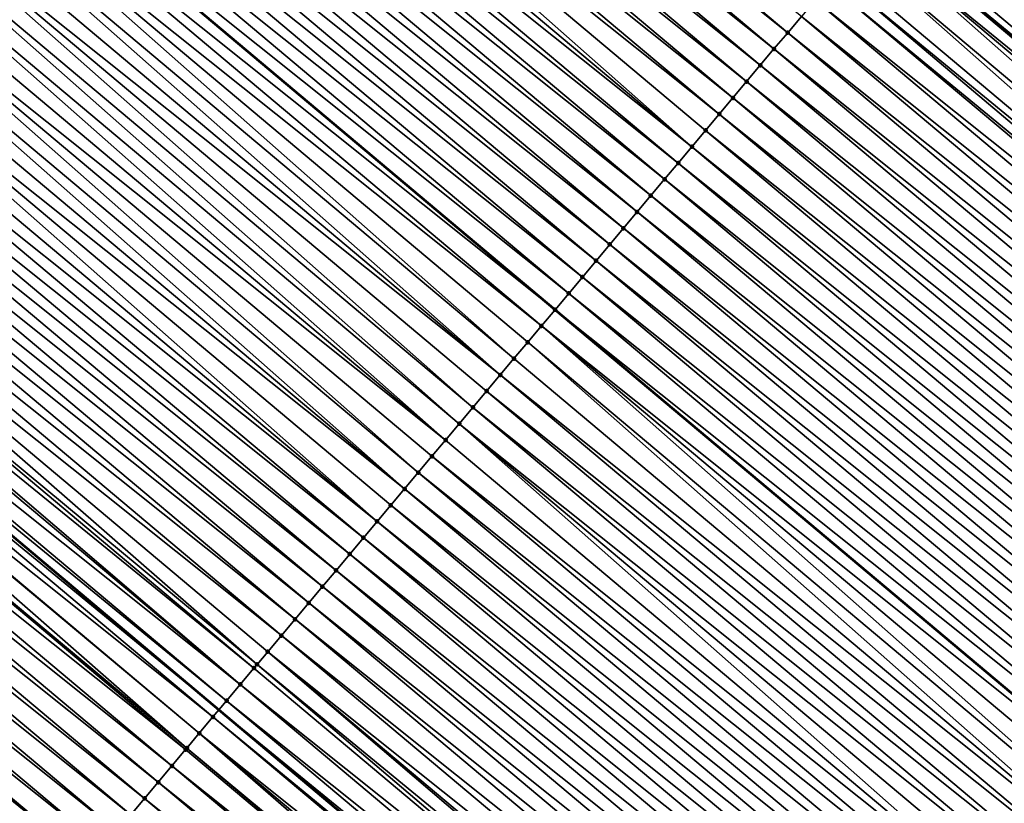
# Model space of a CAD drawing. Header units: feet. Extents: x 2007189 to 2022806, y 818621 to 837694.
# Tile 351 of 680: x 2015688 to 2015711, y 820013 to 820031. Entities that reach past the tile are written whole.
import ezdxf

# ---------------------------------------------------------------- set-up
doc = ezdxf.new("R2010")
doc.units = ezdxf.units.FT
doc.header["$MEASUREMENT"] = 0
for name, color, linetype, lineweight in [('EP_Travel Lane', 172, 'Continuous', 53), ('Road Shots', 141, 'Continuous', 100), ('Road X-Section', 40, 'Continuous', 13), ('STRIPING', 60, 'Continuous', 53)]:
    doc.layers.add(name, color=color, linetype=linetype, lineweight=lineweight)
doc.layers.add('I-77-MM17-21_SB-Surface-TIN', color=7, linetype='Continuous')

msp = doc.modelspace()

# ---------------------------------------------------------------- linework, layer by layer
at = {"layer": 'EP_Travel Lane'}
for points in [[(2015616.741094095, 820110.8309482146, 255.9642285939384), (2015632.038367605, 820097.9493019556, 256.2039738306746), (2015647.323448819, 820085.0801793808, 256.4357405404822), (2015662.625467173, 820072.2042372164, 256.6787347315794), (2015677.927200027, 820059.3285352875, 256.955127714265), (2015693.229016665, 820046.4527628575, 257.2217161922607), (2015708.530959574, 820033.5768841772, 257.4735372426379), (2015723.832899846, 820020.7010077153, 257.7256667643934), (2015739.134900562, 820007.8250803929, 257.9707285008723), (2015754.437269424, 819994.9488432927, 258.1727230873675), (2015769.739426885, 819982.0727840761, 258.3994499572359), (2015785.041418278, 819969.1968645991, 258.6456022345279), (2015800.343797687, 819956.3280257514, 258.8786010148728), (2015815.66086029, 819943.4708387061, 259.1643164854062)], [(2015616.509401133, 820079.5113178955, 256.3905773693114), (2015631.817988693, 820066.6224757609, 256.5883754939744), (2015647.120405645, 820053.7461378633, 256.7812775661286), (2015662.422863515, 820040.8697655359, 256.96939039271), (2015677.725113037, 820027.9935685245, 257.1818765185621), (2015693.027377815, 820015.1173586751, 257.3925764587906), (2015708.329506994, 820002.2412629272, 257.6191372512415), (2015723.631752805, 819989.365069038, 257.8320541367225), (2015738.934143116, 819976.4887535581, 258.0280735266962), (2015754.236621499, 819963.6123639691, 258.2137873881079), (2015769.538906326, 819950.7361372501, 258.4221407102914), (2015784.847501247, 819937.8619634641, 258.6227555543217), (2015800.165099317, 819925.0043269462, 258.8524753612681), (2015815.482357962, 819912.1469753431, 259.1176857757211)]]:
    msp.add_polyline3d(points, dxfattribs=at)
at = {"layer": 'I-77-MM17-21_SB-Surface-TIN', "color": 128, "linetype": 'Continuous', "lineweight": -3}
for points in [[(2015706.393214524, 820031.0318387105, 257.4788542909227), (2015691.079880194, 820043.8940122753, 257.2188123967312), (2015690.758303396, 820043.5111436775, 257.2183230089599)], [(2015706.393214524, 820031.0318387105, 257.4788542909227), (2015706.714774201, 820031.414721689, 257.4813447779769), (2015691.079880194, 820043.8940122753, 257.2188123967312)], [(2015706.071649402, 820030.6489603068, 257.4770003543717), (2015690.758303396, 820043.5111436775, 257.2183230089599), (2015690.436722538, 820043.1282784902, 257.2183082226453)], [(2015706.071649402, 820030.6489603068, 257.4770003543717), (2015706.393214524, 820031.0318387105, 257.4788542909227), (2015690.758303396, 820043.5111436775, 257.2183230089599)], [(2015705.750098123, 820030.2660702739, 257.4735282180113), (2015690.436722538, 820043.1282784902, 257.2183082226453), (2015690.115140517, 820042.7454142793, 257.2184293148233)], [(2015705.750098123, 820030.2660702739, 257.4735282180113), (2015706.071649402, 820030.6489603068, 257.4770003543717), (2015690.436722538, 820043.1282784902, 257.2183082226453)], [(2015705.428536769, 820029.8831887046, 257.4712337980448), (2015690.115140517, 820042.7454142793, 257.2184293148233), (2015689.793565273, 820042.362544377, 257.2177584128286)], [(2015705.428536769, 820029.8831887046, 257.4712337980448), (2015705.750098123, 820030.2660702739, 257.4735282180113), (2015690.115140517, 820042.7454142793, 257.2184293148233)], [(2015705.106976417, 820029.5003062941, 257.4688223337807), (2015689.793565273, 820042.362544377, 257.2177584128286), (2015689.472027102, 820041.979643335, 257.2127542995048)], [(2015705.106976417, 820029.5003062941, 257.4688223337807), (2015705.428536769, 820029.8831887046, 257.4712337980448), (2015689.793565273, 820042.362544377, 257.2177584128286)], [(2015704.785435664, 820029.1174074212, 257.4641200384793), (2015689.472027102, 820041.979643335, 257.2127542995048), (2015689.150453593, 820041.5967719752, 257.2118805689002)], [(2015704.785435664, 820029.1174074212, 257.4641200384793), (2015705.106976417, 820029.5003062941, 257.4688223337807), (2015689.472027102, 820041.979643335, 257.2127542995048)], [(2015704.142305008, 820028.3516509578, 257.4604601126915), (2015689.150453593, 820041.5967719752, 257.2118805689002), (2015688.828863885, 820041.2139142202, 257.21290003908)], [(2015704.142305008, 820028.3516509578, 257.4604601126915), (2015704.463882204, 820028.7345192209, 257.4609029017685), (2015689.150453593, 820041.5967719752, 257.2118805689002)], [(2015704.463882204, 820028.7345192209, 257.4609029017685), (2015704.785435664, 820029.1174074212, 257.4641200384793), (2015689.150453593, 820041.5967719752, 257.2118805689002)], [(2015704.142305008, 820028.3516509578, 257.4604601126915), (2015688.828863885, 820041.2139142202, 257.21290003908), (2015688.507292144, 820040.8310413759, 257.2118197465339)], [(2015703.820733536, 820027.9687778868, 257.4593482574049), (2015688.507292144, 820040.8310413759, 257.2118197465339), (2015688.185727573, 820040.4481625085, 257.2099013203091)], [(2015703.820733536, 820027.9687778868, 257.4593482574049), (2015704.142305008, 820028.3516509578, 257.4604601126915), (2015688.507292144, 820040.8310413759, 257.2118197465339)], [(2015703.499179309, 820027.5858903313, 257.4562208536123), (2015688.185727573, 820040.4481625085, 257.2099013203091), (2015687.864172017, 820040.0652760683, 257.2069290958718)], [(2015703.499179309, 820027.5858903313, 257.4562208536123), (2015703.820733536, 820027.9687778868, 257.4593482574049), (2015688.185727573, 820040.4481625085, 257.2099013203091)], [(2015703.177619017, 820027.20300787, 257.4538023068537), (2015687.864172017, 820040.0652760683, 257.2069290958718), (2015687.542610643, 820039.6823945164, 257.2046370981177)], [(2015703.177619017, 820027.20300787, 257.4538023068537), (2015703.499179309, 820027.5858903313, 257.4562208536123), (2015687.864172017, 820040.0652760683, 257.2069290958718)], [(2015702.856042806, 820026.8201387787, 257.4532442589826), (2015687.542610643, 820039.6823945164, 257.2046370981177), (2015687.22104968, 820039.299512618, 257.2022969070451)], [(2015702.856042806, 820026.8201387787, 257.4532442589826), (2015703.177619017, 820027.20300787, 257.4538023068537), (2015687.542610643, 820039.6823945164, 257.2046370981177)], [(2015702.534460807, 820026.4372745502, 257.4533629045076), (2015687.22104968, 820039.299512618, 257.2022969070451), (2015686.899477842, 820038.9166398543, 257.2012278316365)], [(2015702.534460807, 820026.4372745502, 257.4533629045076), (2015702.856042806, 820026.8201387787, 257.4532442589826), (2015687.22104968, 820039.299512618, 257.2022969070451)], [(2015702.212892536, 820026.0543987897, 257.4518768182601), (2015686.899477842, 820038.9166398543, 257.2012278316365), (2015686.577891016, 820038.5337796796, 257.2019105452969)], [(2015702.212892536, 820026.0543987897, 257.4518768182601), (2015702.534460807, 820026.4372745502, 257.4533629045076), (2015686.899477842, 820038.9166398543, 257.2012278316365)], [(2015701.891325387, 820025.6715220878, 257.4502597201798), (2015686.577891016, 820038.5337796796, 257.2019105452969), (2015686.256316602, 820038.1509090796, 257.2011425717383)], [(2015701.891325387, 820025.6715220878, 257.4502597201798), (2015702.212892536, 820026.0543987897, 257.4518768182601), (2015686.577891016, 820038.5337796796, 257.2019105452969)], [(2015701.569768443, 820025.2886368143, 257.4474498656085), (2015686.256316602, 820038.1509090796, 257.2011425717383), (2015685.934753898, 820037.7680286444, 257.1990059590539)], [(2015701.569768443, 820025.2886368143, 257.4474498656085), (2015701.891325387, 820025.6715220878, 257.4502597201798), (2015686.256316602, 820038.1509090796, 257.2011425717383)], [(2015701.248210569, 820024.9057523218, 257.4447486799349), (2015685.934753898, 820037.7680286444, 257.1990059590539), (2015685.613210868, 820037.3851314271, 257.1945549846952)], [(2015701.248210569, 820024.9057523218, 257.4447486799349), (2015701.569768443, 820025.2886368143, 257.4474498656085), (2015685.934753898, 820037.7680286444, 257.1990059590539)], [(2015685.291710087, 820037.0021992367, 257.1851955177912), (2015700.926726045, 820024.5228059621, 257.4334594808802), (2015685.613210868, 820037.3851314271, 257.1945549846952)], [(2015701.248210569, 820024.9057523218, 257.4447486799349), (2015685.613210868, 820037.3851314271, 257.1945549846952), (2015700.926726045, 820024.5228059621, 257.4334594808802)], [(2015700.605205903, 820024.1398900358, 257.4263630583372), (2015685.291710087, 820037.0021992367, 257.1851955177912), (2015684.970130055, 820036.6193333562, 257.1850842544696)], [(2015700.605205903, 820024.1398900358, 257.4263630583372), (2015700.926726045, 820024.5228059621, 257.4334594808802), (2015685.291710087, 820037.0021992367, 257.1851955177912)], [(2015699.962027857, 820023.3741733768, 257.4282420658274), (2015684.970130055, 820036.6193333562, 257.1850842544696), (2015684.64852017, 820036.2364925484, 257.1884619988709)], [(2015699.962027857, 820023.3741733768, 257.4282420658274), (2015700.283628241, 820023.7570221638, 257.425974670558), (2015684.970130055, 820036.6193333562, 257.1850842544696)], [(2015700.283628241, 820023.7570221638, 257.425974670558), (2015700.605205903, 820024.1398900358, 257.4263630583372), (2015684.970130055, 820036.6193333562, 257.1850842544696)], [(2015699.640449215, 820022.9913063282, 257.4279682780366), (2015684.64852017, 820036.2364925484, 257.1884619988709), (2015684.326933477, 820035.8536322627, 257.1891292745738)], [(2015699.640449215, 820022.9913063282, 257.4279682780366), (2015699.962027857, 820023.3741733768, 257.4282420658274), (2015684.64852017, 820036.2364925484, 257.1884619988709)], [(2015725.566631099, 820022.7631134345, 257.6091092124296), (2015710.57488318, 820036.0081475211, 257.3484328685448), (2015710.253151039, 820035.625409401, 257.3661000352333)], [(2015725.566631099, 820022.7631134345, 257.6091092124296), (2015725.888384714, 820023.1458335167, 257.5889319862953), (2015710.57488318, 820036.0081475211, 257.3484328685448)], [(2015699.640449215, 820022.9913063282, 257.4279682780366), (2015684.326933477, 820035.8536322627, 257.1891292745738), (2015684.005349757, 820035.4707694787, 257.1894489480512)], [(2015725.244922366, 820022.3803556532, 257.6240404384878), (2015710.253151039, 820035.625409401, 257.3661000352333), (2015709.9314248, 820035.2426663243, 257.3830774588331)], [(2015725.244922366, 820022.3803556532, 257.6240404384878), (2015725.566631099, 820022.7631134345, 257.6091092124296), (2015710.253151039, 820035.625409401, 257.3661000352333)], [(2015698.997311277, 820022.2255559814, 257.4251594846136), (2015684.005349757, 820035.4707694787, 257.1894489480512), (2015683.683759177, 820035.0879124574, 257.190570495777)], [(2015698.997311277, 820022.2255559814, 257.4251594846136), (2015699.318884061, 820022.60842795, 257.4261179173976), (2015684.005349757, 820035.4707694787, 257.1894489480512)], [(2015699.318884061, 820022.60842795, 257.4261179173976), (2015699.640449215, 820022.9913063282, 257.4279682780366), (2015684.005349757, 820035.4707694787, 257.1894489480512)], [(2015698.675739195, 820021.842683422, 257.4241188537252), (2015683.683759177, 820035.0879124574, 257.190570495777), (2015683.362162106, 820034.7050608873, 257.1924505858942)], [(2015698.675739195, 820021.842683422, 257.4241188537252), (2015698.997311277, 820022.2255559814, 257.4251594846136), (2015683.683759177, 820035.0879124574, 257.190570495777)], [(2015724.923166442, 820021.9976375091, 257.6444873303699), (2015709.9314248, 820035.2426663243, 257.3830774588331), (2015709.609722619, 820034.8599030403, 257.3972429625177)], [(2015724.923166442, 820021.9976375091, 257.6444873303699), (2015725.244922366, 820022.3803556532, 257.6240404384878), (2015709.9314248, 820035.2426663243, 257.3830774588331)], [(2015724.601401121, 820021.614927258, 257.6660325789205), (2015709.609722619, 820034.8599030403, 257.3972429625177), (2015709.28795003, 820034.4771988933, 257.41963763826)], [(2015724.601401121, 820021.614927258, 257.6660325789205), (2015724.923166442, 820021.9976375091, 257.6444873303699), (2015709.609722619, 820034.8599030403, 257.3972429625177)], [(2015698.354151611, 820021.4598238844, 257.4248902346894), (2015683.362162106, 820034.7050608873, 257.1924505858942), (2015683.040569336, 820034.3222057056, 257.1938281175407)], [(2015698.354151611, 820021.4598238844, 257.4248902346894), (2015698.675739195, 820021.842683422, 257.4241188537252), (2015683.362162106, 820034.7050608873, 257.1924505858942)], [(2015724.279530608, 820021.232305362, 257.699872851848), (2015709.28795003, 820034.4771988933, 257.41963763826), (2015708.966097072, 820034.0945622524, 257.45142606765)], [(2015724.279530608, 820021.232305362, 257.699872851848), (2015724.601401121, 820021.614927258, 257.6660325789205), (2015709.28795003, 820034.4771988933, 257.41963763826)], [(2015698.354151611, 820021.4598238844, 257.4248902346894), (2015683.040569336, 820034.3222057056, 257.1938281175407), (2015682.718990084, 820033.9393391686, 257.1936255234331)], [(2015697.71099787, 820020.6940868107, 257.4239284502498), (2015682.718990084, 820033.9393391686, 257.1936255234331), (2015682.397399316, 820033.5564823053, 257.1947690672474)], [(2015697.71099787, 820020.6940868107, 257.4239284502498), (2015698.032574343, 820021.076955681, 257.4244557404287), (2015682.718990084, 820033.9393391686, 257.1936255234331)], [(2015698.032574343, 820021.076955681, 257.4244557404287), (2015698.354151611, 820021.4598238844, 257.4248902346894), (2015682.718990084, 820033.9393391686, 257.1936255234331)], [(2015723.95778847, 820020.8495756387, 257.7187084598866), (2015708.966097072, 820034.0945622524, 257.45142606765), (2015708.644361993, 820033.7118265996, 257.4694365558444)], [(2015723.95778847, 820020.8495756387, 257.7187084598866), (2015724.279530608, 820021.232305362, 257.699872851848), (2015708.966097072, 820034.0945622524, 257.45142606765)], [(2015723.95778847, 820020.8495756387, 257.7187084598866), (2015708.644361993, 820033.7118265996, 257.4694365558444), (2015708.530959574, 820033.5768841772, 257.4735372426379)], [(2015697.38941929, 820020.3112197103, 257.4236474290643), (2015682.397399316, 820033.5564823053, 257.1947690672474), (2015682.075803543, 820033.1736296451, 257.1964974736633)], [(2015697.38941929, 820020.3112197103, 257.4236474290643), (2015697.71099787, 820020.6940868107, 257.4239284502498), (2015682.397399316, 820033.5564823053, 257.1947690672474)], [(2015708.322681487, 820033.3290451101, 257.4810686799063), (2015723.832899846, 820020.7010077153, 257.7256667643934), (2015708.530959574, 820033.5768841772, 257.4735372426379)], [(2015723.95778847, 820020.8495756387, 257.7187084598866), (2015708.530959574, 820033.5768841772, 257.4735372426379), (2015723.832899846, 820020.7010077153, 257.7256667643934)], [(2015723.314450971, 820020.0839929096, 257.7392244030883), (2015708.322681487, 820033.3290451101, 257.4810686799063), (2015708.001073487, 820032.9462027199, 257.4842262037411)], [(2015723.636054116, 820020.4668393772, 257.7366342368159), (2015723.832899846, 820020.7010077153, 257.7256667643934), (2015708.322681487, 820033.3290451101, 257.4810686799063)], [(2015723.314450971, 820020.0839929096, 257.7392244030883), (2015723.636054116, 820020.4668393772, 257.7366342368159), (2015708.322681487, 820033.3290451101, 257.4810686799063)], [(2015697.38941929, 820020.3112197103, 257.4236474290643), (2015682.075803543, 820033.1736296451, 257.1964974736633), (2015681.754216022, 820032.7907700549, 257.1972615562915)], [(2015696.746259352, 820019.5454878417, 257.4234099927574), (2015681.754216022, 820032.7907700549, 257.1972615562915), (2015681.4326297, 820032.4079094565, 257.1978853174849)], [(2015696.746259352, 820019.5454878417, 257.4234099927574), (2015697.067845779, 820019.9283483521, 257.4227739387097), (2015681.754216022, 820032.7907700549, 257.1972615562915)], [(2015697.067845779, 820019.9283483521, 257.4227739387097), (2015697.38941929, 820020.3112197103, 257.4236474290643), (2015681.754216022, 820032.7907700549, 257.1972615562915)], [(2015722.992830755, 820019.70116078, 257.7438097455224), (2015708.001073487, 820032.9462027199, 257.4842262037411), (2015707.679472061, 820032.5633548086, 257.4866154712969)], [(2015722.992830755, 820019.70116078, 257.7438097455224), (2015723.314450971, 820020.0839929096, 257.7392244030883), (2015708.001073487, 820032.9462027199, 257.4842262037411)], [(2015722.992830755, 820019.70116078, 257.7438097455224), (2015707.679472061, 820032.5633548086, 257.4866154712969), (2015707.531610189, 820032.3873166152, 257.4867250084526)], [(2015696.746259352, 820019.5454878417, 257.4234099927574), (2015681.4326297, 820032.4079094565, 257.1978853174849), (2015681.111054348, 820032.0250396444, 257.1972269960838)], [(2015722.806949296, 820019.4798713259, 257.7447117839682), (2015707.531610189, 820032.3873166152, 257.4867250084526), (2015707.357895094, 820032.1804863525, 257.4861457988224)], [(2015722.806949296, 820019.4798713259, 257.7447117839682), (2015722.992830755, 820019.70116078, 257.7438097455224), (2015707.531610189, 820032.3873166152, 257.4867250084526)], [(2015722.671244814, 820019.3182998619, 257.7443890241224), (2015707.357895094, 820032.1804863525, 257.4861457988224), (2015707.036332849, 820031.7976055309, 257.4839554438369)], [(2015722.671244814, 820019.3182998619, 257.7443890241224), (2015722.806949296, 820019.4798713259, 257.7447117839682), (2015707.357895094, 820032.1804863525, 257.4861457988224)], [(2015696.424697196, 820019.1626069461, 257.4212093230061), (2015681.111054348, 820032.0250396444, 257.1972269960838), (2015680.789472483, 820031.6421753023, 257.1973298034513)], [(2015696.424697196, 820019.1626069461, 257.4212093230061), (2015696.746259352, 820019.5454878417, 257.4234099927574), (2015681.111054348, 820032.0250396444, 257.1972269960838)], [(2015696.10312447, 820018.7797349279, 257.4202439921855), (2015680.789472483, 820031.6421753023, 257.1973298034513), (2015680.467894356, 820031.2593078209, 257.1969957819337)], [(2015696.10312447, 820018.7797349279, 257.4202439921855), (2015696.424697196, 820019.1626069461, 257.4212093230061), (2015680.789472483, 820031.6421753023, 257.1973298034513)], [(2015722.349683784, 820018.9354180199, 257.7420566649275), (2015707.036332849, 820031.7976055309, 257.4839554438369), (2015706.714774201, 820031.414721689, 257.4813447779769)], [(2015722.349683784, 820018.9354180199, 257.7420566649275), (2015722.671244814, 820019.3182998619, 257.7443890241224), (2015707.036332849, 820031.7976055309, 257.4839554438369)], [(2015722.028131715, 820018.5525286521, 257.738677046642), (2015706.714774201, 820031.414721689, 257.4813447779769), (2015706.393214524, 820031.0318387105, 257.4788542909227)], [(2015722.028131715, 820018.5525286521, 257.738677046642), (2015722.349683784, 820018.9354180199, 257.7420566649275), (2015706.714774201, 820031.414721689, 257.4813447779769)], [(2015695.781554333, 820018.3968607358, 257.4189761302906), (2015680.467894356, 820031.2593078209, 257.1969957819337), (2015680.146319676, 820030.8764374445, 257.1962589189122)], [(2015695.781554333, 820018.3968607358, 257.4189761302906), (2015696.10312447, 820018.7797349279, 257.4202439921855), (2015680.467894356, 820031.2593078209, 257.1969957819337)], [(2015721.706577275, 820018.1696412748, 257.7355744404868), (2015706.393214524, 820031.0318387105, 257.4788542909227), (2015706.071649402, 820030.6489603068, 257.4770003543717)], [(2015721.706577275, 820018.1696412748, 257.7355744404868), (2015722.028131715, 820018.5525286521, 257.738677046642), (2015706.393214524, 820031.0318387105, 257.4788542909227)], [(2015695.459997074, 820018.0139757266, 257.4162030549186), (2015680.146319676, 820030.8764374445, 257.1962589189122), (2015679.82474953, 820030.4935632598, 257.1949921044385)], [(2015695.459997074, 820018.0139757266, 257.4162030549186), (2015695.781554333, 820018.3968607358, 257.4189761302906), (2015680.146319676, 820030.8764374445, 257.1962589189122)], [(2015721.385021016, 820017.786755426, 257.7326845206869), (2015706.071649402, 820030.6489603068, 257.4770003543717), (2015705.750098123, 820030.2660702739, 257.4735282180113)], [(2015721.385021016, 820017.786755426, 257.7326845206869), (2015721.706577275, 820018.1696412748, 257.7355744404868), (2015706.071649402, 820030.6489603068, 257.4770003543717)], [(2015695.138438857, 820017.6310915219, 257.4135419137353), (2015679.82474953, 820030.4935632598, 257.1949921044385), (2015679.503179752, 820030.1106887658, 257.1936822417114)], [(2015695.138438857, 820017.6310915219, 257.4135419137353), (2015695.459997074, 820018.0139757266, 257.4162030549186), (2015679.82474953, 820030.4935632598, 257.1949921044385)], [(2015721.063472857, 820017.403862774, 257.7288478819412), (2015705.750098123, 820030.2660702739, 257.4735282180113), (2015705.428536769, 820029.8831887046, 257.4712337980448)], [(2015721.063472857, 820017.403862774, 257.7288478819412), (2015721.385021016, 820017.786755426, 257.7326845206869), (2015705.750098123, 820030.2660702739, 257.4735282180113)], [(2015694.816879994, 820017.2482078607, 257.4109563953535), (2015679.503179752, 820030.1106887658, 257.1936822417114), (2015679.181600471, 820029.727822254, 257.1934831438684)], [(2015694.816879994, 820017.2482078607, 257.4109563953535), (2015695.138438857, 820017.6310915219, 257.4135419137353), (2015679.503179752, 820030.1106887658, 257.1936822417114)], [(2015694.495318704, 820016.8653262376, 257.408654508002), (2015679.181600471, 820029.727822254, 257.1934831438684), (2015678.860025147, 820029.3449524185, 257.1928215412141)], [(2015694.495318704, 820016.8653262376, 257.408654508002), (2015694.816879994, 820017.2482078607, 257.4109563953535), (2015679.181600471, 820029.727822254, 257.1934831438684)], [(2015720.741913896, 820017.0209791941, 257.7262737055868), (2015705.428536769, 820029.8831887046, 257.4712337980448), (2015705.106976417, 820029.5003062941, 257.4688223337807)], [(2015720.741913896, 820017.0209791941, 257.7262737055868), (2015721.063472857, 820017.403862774, 257.7288478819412), (2015705.428536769, 820029.8831887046, 257.4712337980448)], [(2015720.420361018, 820016.6380905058, 257.7229886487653), (2015705.106976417, 820029.5003062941, 257.4688223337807), (2015704.785435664, 820029.1174074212, 257.4641200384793)], [(2015720.420361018, 820016.6380905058, 257.7229886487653), (2015720.741913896, 820017.0209791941, 257.7262737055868), (2015705.106976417, 820029.5003062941, 257.4688223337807)], [(2015693.925124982, 820016.1864491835, 257.4074577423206), (2015678.860025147, 820029.3449524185, 257.1928215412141), (2015678.53845089, 820028.9620816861, 257.192035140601)], [(2015693.925124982, 820016.1864491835, 257.4074577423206), (2015694.173746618, 820016.4824536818, 257.4076143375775), (2015678.860025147, 820029.3449524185, 257.1928215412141)], [(2015694.173746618, 820016.4824536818, 257.4076143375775), (2015694.495318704, 820016.8653262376, 257.408654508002), (2015678.860025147, 820029.3449524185, 257.1928215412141)], [(2015720.098814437, 820016.2551965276, 257.7189674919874), (2015704.785435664, 820029.1174074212, 257.4641200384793), (2015704.463882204, 820028.7345192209, 257.4609029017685)], [(2015720.098814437, 820016.2551965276, 257.7189674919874), (2015720.420361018, 820016.6380905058, 257.7229886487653), (2015704.785435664, 820029.1174074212, 257.4641200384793)], [(2015693.85217216, 820016.099583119, 257.4068515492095), (2015678.53845089, 820028.9620816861, 257.192035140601), (2015678.330883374, 820028.714947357, 257.1914360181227)], [(2015693.85217216, 820016.099583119, 257.4068515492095), (2015693.925124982, 820016.1864491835, 257.4074577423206), (2015678.53845089, 820028.9620816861, 257.192035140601)], [(2015693.530614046, 820015.716698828, 257.4041783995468), (2015678.216881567, 820028.5792068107, 257.190672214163), (2015677.895348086, 820028.196301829, 257.1851198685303)], [(2015693.530614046, 820015.716698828, 257.4041783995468), (2015678.330883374, 820028.714947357, 257.1914360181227), (2015678.216881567, 820028.5792068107, 257.190672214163)], [(2015693.530614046, 820015.716698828, 257.4041783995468), (2015693.85217216, 820016.099583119, 257.4068515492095), (2015678.330883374, 820028.714947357, 257.1914360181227)], [(2015719.777266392, 820015.8723037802, 257.7151175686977), (2015704.463882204, 820028.7345192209, 257.4609029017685), (2015704.142305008, 820028.3516509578, 257.4604601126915)], [(2015719.777266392, 820015.8723037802, 257.7151175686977), (2015720.098814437, 820016.2551965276, 257.7189674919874), (2015704.463882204, 820028.7345192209, 257.4609029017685)], [(2015719.455704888, 820015.4894223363, 257.7128406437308), (2015704.142305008, 820028.3516509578, 257.4604601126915), (2015703.820733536, 820027.9687778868, 257.4593482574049)], [(2015719.455704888, 820015.4894223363, 257.7128406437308), (2015719.777266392, 820015.8723037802, 257.7151175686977), (2015704.142305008, 820028.3516509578, 257.4604601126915)], [(2015693.209080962, 820015.3337935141, 257.3985798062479), (2015677.895348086, 820028.196301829, 257.1851198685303), (2015677.725113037, 820027.9935685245, 257.1818765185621)], [(2015693.209080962, 820015.3337935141, 257.3985798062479), (2015693.530614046, 820015.716698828, 257.4041783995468), (2015677.895348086, 820028.196301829, 257.1851198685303)], [(2015677.573819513, 820027.8133927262, 257.1789940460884), (2015693.027377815, 820015.1173586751, 257.3925764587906), (2015677.725113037, 820027.9935685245, 257.1818765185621)], [(2015693.209080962, 820015.3337935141, 257.3985798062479), (2015677.725113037, 820027.9935685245, 257.1818765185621), (2015693.027377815, 820015.1173586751, 257.3925764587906)], [(2015719.134145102, 820015.106539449, 257.7103628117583), (2015703.820733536, 820027.9687778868, 257.4593482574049), (2015703.499179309, 820027.5858903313, 257.4562208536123)], [(2015719.134145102, 820015.106539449, 257.7103628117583), (2015719.455704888, 820015.4894223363, 257.7128406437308), (2015703.820733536, 820027.9687778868, 257.4593482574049)], [(2015692.887590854, 820014.9508521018, 257.3879579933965), (2015677.573819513, 820027.8133927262, 257.1789940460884), (2015677.252284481, 820027.4304890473, 257.1736230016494)], [(2015692.887590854, 820014.9508521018, 257.3879579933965), (2015693.027377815, 820015.1173586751, 257.3925764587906), (2015677.573819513, 820027.8133927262, 257.1789940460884)], [(2015692.566021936, 820014.5679768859, 257.3865476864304), (2015677.252284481, 820027.4304890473, 257.1736230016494), (2015677.230747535, 820027.4048300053, 257.1725999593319)], [(2015692.566021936, 820014.5679768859, 257.3865476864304), (2015692.887590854, 820014.9508521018, 257.3879579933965), (2015677.252284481, 820027.4304890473, 257.1736230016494)], [(2015718.812587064, 820014.723655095, 257.7076808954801), (2015703.499179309, 820027.5858903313, 257.4562208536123), (2015703.177619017, 820027.20300787, 257.4538023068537)], [(2015718.812587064, 820014.723655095, 257.7076808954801), (2015719.134145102, 820015.106539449, 257.7103628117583), (2015703.499179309, 820027.5858903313, 257.4562208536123)], [(2015692.274335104, 820014.2204595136, 257.3725364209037), (2015677.230747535, 820027.4048300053, 257.1725999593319), (2015676.930874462, 820027.0474803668, 257.1536404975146)], [(2015692.274335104, 820014.2204595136, 257.3725364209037), (2015692.566021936, 820014.5679768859, 257.3865476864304), (2015677.230747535, 820027.4048300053, 257.1725999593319)], [(2015718.491042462, 820014.3407594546, 257.7034284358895), (2015703.177619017, 820027.20300787, 257.4538023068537), (2015702.856042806, 820026.8201387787, 257.4532442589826)], [(2015718.491042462, 820014.3407594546, 257.7034284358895), (2015718.812587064, 820014.723655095, 257.7076808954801), (2015703.177619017, 820027.20300787, 257.4538023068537)], [(2015692.244576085, 820014.1849983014, 257.3707532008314), (2015676.930874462, 820027.0474803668, 257.1536404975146), (2015676.609499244, 820026.6644424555, 257.1295904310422)], [(2015692.244576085, 820014.1849983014, 257.3707532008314), (2015692.274335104, 820014.2204595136, 257.3725364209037), (2015676.930874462, 820027.0474803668, 257.1536404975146)], [(2015718.169489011, 820013.9578712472, 257.7002103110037), (2015702.856042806, 820026.8201387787, 257.4532442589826), (2015702.534460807, 820026.4372745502, 257.4533629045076)], [(2015718.169489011, 820013.9578712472, 257.7002103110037), (2015718.491042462, 820014.3407594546, 257.7034284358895), (2015702.856042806, 820026.8201387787, 257.4532442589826)], [(2015691.923196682, 820013.8019639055, 257.3471922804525), (2015676.609499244, 820026.6644424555, 257.1295904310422), (2015676.288124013, 820026.2814045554, 257.1055419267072)], [(2015691.923196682, 820013.8019639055, 257.3471922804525), (2015692.244576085, 820014.1849983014, 257.3707532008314), (2015676.609499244, 820026.6644424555, 257.1295904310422)], [(2015691.601828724, 820013.4189198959, 257.3222936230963), (2015676.288124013, 820026.2814045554, 257.1055419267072), (2015675.966743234, 820025.8983713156, 257.0821418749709)], [(2015691.601828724, 820013.4189198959, 257.3222936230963), (2015691.923196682, 820013.8019639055, 257.3471922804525), (2015676.288124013, 820026.2814045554, 257.1055419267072)], [(2015717.847920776, 820013.5749954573, 257.6987201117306), (2015702.534460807, 820026.4372745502, 257.4533629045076), (2015702.212892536, 820026.0543987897, 257.4518768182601)], [(2015717.847920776, 820013.5749954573, 257.6987201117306), (2015718.169489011, 820013.9578712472, 257.7002103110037), (2015702.534460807, 820026.4372745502, 257.4533629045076)], [(2015717.526360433, 820013.1921130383, 257.6963074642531), (2015702.212892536, 820026.0543987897, 257.4518768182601), (2015701.891325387, 820025.6715220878, 257.4502597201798)], [(2015717.526360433, 820013.1921130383, 257.6963074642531), (2015717.847920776, 820013.5749954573, 257.6987201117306), (2015702.212892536, 820026.0543987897, 257.4518768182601)], [(2015691.280416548, 820013.0359130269, 257.3025632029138), (2015675.966743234, 820025.8983713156, 257.0821418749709), (2015675.645361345, 820025.5153390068, 257.0588714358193)], [(2015691.280416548, 820013.0359130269, 257.3025632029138), (2015691.601828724, 820013.4189198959, 257.3222936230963), (2015675.966743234, 820025.8983713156, 257.0821418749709)], [(2015717.204797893, 820012.8092324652, 257.6941516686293), (2015701.891325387, 820025.6715220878, 257.4502597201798), (2015701.569768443, 820025.2886368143, 257.4474498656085)], [(2015717.204797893, 820012.8092324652, 257.6941516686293), (2015717.526360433, 820013.1921130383, 257.6963074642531), (2015701.891325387, 820025.6715220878, 257.4502597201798)], [(2015690.959010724, 820012.6529008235, 257.2820905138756), (2015675.645361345, 820025.5153390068, 257.0588714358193), (2015675.323970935, 820025.1323138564, 257.036597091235)], [(2015690.959010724, 820012.6529008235, 257.2820905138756), (2015691.280416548, 820013.0359130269, 257.3025632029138), (2015675.645361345, 820025.5153390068, 257.0588714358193)], [(2015690.637622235, 820012.2698740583, 257.2595914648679), (2015675.323970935, 820025.1323138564, 257.036597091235), (2015675.002562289, 820024.7493040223, 257.0164540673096)], [(2015690.637622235, 820012.2698740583, 257.2595914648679), (2015690.959010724, 820012.6529008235, 257.2820905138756), (2015675.323970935, 820025.1323138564, 257.036597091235)], [(2015716.883238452, 820012.4263492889, 257.691633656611), (2015701.569768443, 820025.2886368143, 257.4474498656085), (2015701.248210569, 820024.9057523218, 257.4447486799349)], [(2015716.883238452, 820012.4263492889, 257.691633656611), (2015717.204797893, 820012.8092324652, 257.6941516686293), (2015701.569768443, 820025.2886368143, 257.4474498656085)], [(2015716.561679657, 820012.0434655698, 257.6890400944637), (2015701.248210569, 820024.9057523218, 257.4447486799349), (2015700.926726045, 820024.5228059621, 257.4334594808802)], [(2015716.561679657, 820012.0434655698, 257.6890400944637), (2015716.883238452, 820012.4263492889, 257.691633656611), (2015701.248210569, 820024.9057523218, 257.4447486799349)], [(2015690.316210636, 820011.886866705, 257.2397936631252), (2015675.002562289, 820024.7493040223, 257.0164540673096), (2015674.681150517, 820024.3662968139, 256.9966764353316)], [(2015690.316210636, 820011.886866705, 257.2397936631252), (2015690.637622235, 820012.2698740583, 257.2595914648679), (2015675.002562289, 820024.7493040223, 257.0164540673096)], [(2015700.605205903, 820024.1398900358, 257.4263630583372), (2015716.240163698, 820011.660545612, 257.6814249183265), (2015700.926726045, 820024.5228059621, 257.4334594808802)], [(2015716.561679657, 820012.0434655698, 257.6890400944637), (2015700.926726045, 820024.5228059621, 257.4334594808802), (2015716.240163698, 820011.660545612, 257.6814249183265)], [(2015689.994779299, 820011.5038759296, 257.222302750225), (2015674.681150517, 820024.3662968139, 256.9966764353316), (2015674.465179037, 820024.1089330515, 256.9831882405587)], [(2015689.994779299, 820011.5038759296, 257.222302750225), (2015690.316210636, 820011.886866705, 257.2397936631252), (2015674.681150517, 820024.3662968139, 256.9966764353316)], [(2015689.994779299, 820011.5038759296, 257.222302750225), (2015674.465179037, 820024.1089330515, 256.9831882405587), (2015689.673368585, 820011.1208678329, 257.2024014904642)], [(2015715.597072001, 820010.8947566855, 257.6732264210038), (2015700.605205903, 820024.1398900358, 257.4263630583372), (2015700.283628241, 820023.7570221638, 257.425974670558)], [(2015715.91866576, 820011.2776110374, 257.6717333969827), (2015716.240163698, 820011.660545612, 257.6814249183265), (2015700.605205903, 820024.1398900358, 257.4263630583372)], [(2015715.597072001, 820010.8947566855, 257.6732264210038), (2015715.91866576, 820011.2776110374, 257.6717333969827), (2015700.605205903, 820024.1398900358, 257.4263630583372)], [(2015715.275488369, 820010.511893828, 257.673535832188), (2015700.283628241, 820023.7570221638, 257.425974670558), (2015699.962027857, 820023.3741733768, 257.4282420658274)], [(2015715.275488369, 820010.511893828, 257.673535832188), (2015715.597072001, 820010.8947566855, 257.6732264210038), (2015700.283628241, 820023.7570221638, 257.425974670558)], [(2015715.275488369, 820010.511893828, 257.673535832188), (2015699.962027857, 820023.3741733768, 257.4282420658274), (2015699.640449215, 820022.9913063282, 257.4279682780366)], [(2015714.953917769, 820010.1290200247, 257.6723220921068), (2015699.640449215, 820022.9913063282, 257.4279682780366), (2015699.318884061, 820022.60842795, 257.4261179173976)], [(2015714.953917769, 820010.1290200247, 257.6723220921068), (2015715.275488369, 820010.511893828, 257.673535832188), (2015699.640449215, 820022.9913063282, 257.4279682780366)], [(2015714.632353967, 820009.7461405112, 257.6703137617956), (2015699.318884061, 820022.60842795, 257.4261179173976), (2015698.997311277, 820022.2255559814, 257.4251594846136)], [(2015714.632353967, 820009.7461405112, 257.6703137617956), (2015714.953917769, 820010.1290200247, 257.6723220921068), (2015699.318884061, 820022.60842795, 257.4261179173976)], [(2015714.310787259, 820009.3632634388, 257.6686451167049), (2015698.997311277, 820022.2255559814, 257.4251594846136), (2015698.675739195, 820021.842683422, 257.4241188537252)], [(2015714.310787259, 820009.3632634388, 257.6686451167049), (2015714.632353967, 820009.7461405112, 257.6703137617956), (2015698.997311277, 820022.2255559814, 257.4251594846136)], [(2015713.66762914, 820008.597530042, 257.6681950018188), (2015698.675739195, 820021.842683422, 257.4241188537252), (2015698.354151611, 820021.4598238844, 257.4248902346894)], [(2015713.66762914, 820008.597530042, 257.6681950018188), (2015713.989211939, 820008.9803936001, 257.6679830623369), (2015698.675739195, 820021.842683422, 257.4241188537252)], [(2015713.989211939, 820008.9803936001, 257.6679830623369), (2015714.310787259, 820009.3632634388, 257.6686451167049), (2015698.675739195, 820021.842683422, 257.4241188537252)], [(2015713.66762914, 820008.597530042, 257.6681950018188), (2015698.354151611, 820021.4598238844, 257.4248902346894), (2015698.032574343, 820021.076955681, 257.4244557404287)], [(2015713.346052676, 820008.2146611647, 257.6676667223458), (2015698.032574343, 820021.076955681, 257.4244557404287), (2015697.71099787, 820020.6940868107, 257.4239284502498)], [(2015713.346052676, 820008.2146611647, 257.6676667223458), (2015713.66762914, 820008.597530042, 257.6681950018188), (2015698.032574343, 820021.076955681, 257.4244557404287)], [(2015713.0244732, 820007.8317948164, 257.667490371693), (2015697.71099787, 820020.6940868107, 257.4239284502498), (2015697.38941929, 820020.3112197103, 257.4236474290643)], [(2015713.0244732, 820007.8317948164, 257.667490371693), (2015713.346052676, 820008.2146611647, 257.6676667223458), (2015697.71099787, 820020.6940868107, 257.4239284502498)], [(2015712.702899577, 820007.448923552, 257.666629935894), (2015697.38941929, 820020.3112197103, 257.4236474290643), (2015697.067845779, 820019.9283483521, 257.4227739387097)], [(2015712.702899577, 820007.448923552, 257.666629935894), (2015713.0244732, 820007.8317948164, 257.667490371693), (2015697.38941929, 820020.3112197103, 257.4236474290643)], [(2015712.381325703, 820007.0660524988, 257.665798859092), (2015697.067845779, 820019.9283483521, 257.4227739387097), (2015696.746259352, 820019.5454878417, 257.4234099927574)], [(2015712.381325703, 820007.0660524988, 257.665798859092), (2015712.702899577, 820007.448923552, 257.666629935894), (2015697.067845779, 820019.9283483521, 257.4227739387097)], [(2015712.059761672, 820006.6831731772, 257.6638172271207), (2015696.746259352, 820019.5454878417, 257.4234099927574), (2015696.424697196, 820019.1626069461, 257.4212093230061)], [(2015712.059761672, 820006.6831731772, 257.6638172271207), (2015712.381325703, 820007.0660524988, 257.665798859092), (2015696.746259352, 820019.5454878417, 257.4234099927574)], [(2015711.738196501, 820006.300294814, 257.661968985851), (2015696.424697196, 820019.1626069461, 257.4212093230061), (2015696.10312447, 820018.7797349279, 257.4202439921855)], [(2015711.738196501, 820006.300294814, 257.661968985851), (2015712.059761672, 820006.6831731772, 257.6638172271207), (2015696.424697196, 820019.1626069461, 257.4212093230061)], [(2015711.416634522, 820005.9174137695, 257.6597475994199), (2015696.10312447, 820018.7797349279, 257.4202439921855), (2015695.781554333, 820018.3968607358, 257.4189761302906)], [(2015711.416634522, 820005.9174137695, 257.6597475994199), (2015711.738196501, 820006.300294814, 257.661968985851), (2015696.10312447, 820018.7797349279, 257.4202439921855)], [(2015711.095080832, 820005.5345257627, 257.6565573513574), (2015695.781554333, 820018.3968607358, 257.4189761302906), (2015695.459997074, 820018.0139757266, 257.4162030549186)], [(2015711.095080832, 820005.5345257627, 257.6565573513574), (2015711.416634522, 820005.9174137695, 257.6597475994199), (2015695.781554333, 820018.3968607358, 257.4189761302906)], [(2015710.773525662, 820005.1516389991, 257.653540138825), (2015695.459997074, 820018.0139757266, 257.4162030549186), (2015695.138438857, 820017.6310915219, 257.4135419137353)], [(2015710.773525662, 820005.1516389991, 257.653540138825), (2015711.095080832, 820005.5345257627, 257.6565573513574), (2015695.459997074, 820018.0139757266, 257.4162030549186)], [(2015710.451962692, 820004.768758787, 257.6514345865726), (2015695.138438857, 820017.6310915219, 257.4135419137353), (2015694.816879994, 820017.2482078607, 257.4109563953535)], [(2015710.451962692, 820004.768758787, 257.6514345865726), (2015710.773525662, 820005.1516389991, 257.653540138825), (2015695.138438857, 820017.6310915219, 257.4135419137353)], [(2015710.130402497, 820004.3858762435, 257.649004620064), (2015694.816879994, 820017.2482078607, 257.4109563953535), (2015694.495318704, 820016.8653262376, 257.408654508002)], [(2015710.130402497, 820004.3858762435, 257.649004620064), (2015710.451962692, 820004.768758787, 257.6514345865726), (2015694.816879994, 820017.2482078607, 257.4109563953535)], [(2015709.808839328, 820004.0029961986, 257.6469223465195), (2015694.495318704, 820016.8653262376, 257.408654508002), (2015694.173746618, 820016.4824536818, 257.4076143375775)], [(2015709.808839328, 820004.0029961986, 257.6469223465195), (2015710.130402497, 820004.3858762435, 257.649004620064), (2015694.495318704, 820016.8653262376, 257.408654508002)], [(2015709.381405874, 820003.494057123, 257.6440968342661), (2015694.173746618, 820016.4824536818, 257.4076143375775), (2015693.925124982, 820016.1864491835, 257.4074577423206)], [(2015709.381405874, 820003.494057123, 257.6440968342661), (2015709.487278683, 820003.6201140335, 257.6445450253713), (2015694.173746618, 820016.4824536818, 257.4076143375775)], [(2015709.487278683, 820003.6201140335, 257.6445450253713), (2015709.808839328, 820004.0029961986, 257.6469223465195), (2015694.173746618, 820016.4824536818, 257.4076143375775)], [(2015709.165726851, 820003.2372244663, 257.6411376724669), (2015693.85217216, 820016.099583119, 257.4068515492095), (2015693.530614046, 820015.716698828, 257.4041783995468)], [(2015709.165726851, 820003.2372244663, 257.6411376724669), (2015693.925124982, 820016.1864491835, 257.4074577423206), (2015693.85217216, 820016.099583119, 257.4068515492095)], [(2015709.165726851, 820003.2372244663, 257.6411376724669), (2015709.381405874, 820003.494057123, 257.6440968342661), (2015693.925124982, 820016.1864491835, 257.4074577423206)], [(2015708.844198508, 820002.8543151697, 257.6349848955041), (2015693.530614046, 820015.716698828, 257.4041783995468), (2015693.209080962, 820015.3337935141, 257.3985798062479)], [(2015708.844198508, 820002.8543151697, 257.6349848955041), (2015709.165726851, 820003.2372244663, 257.6411376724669), (2015693.530614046, 820015.716698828, 257.4041783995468)], [(2015708.522682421, 820002.4713955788, 257.6273995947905), (2015693.209080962, 820015.3337935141, 257.3985798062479), (2015693.027377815, 820015.1173586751, 257.3925764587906)], [(2015708.522682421, 820002.4713955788, 257.6273995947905), (2015708.844198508, 820002.8543151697, 257.6349848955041), (2015693.209080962, 820015.3337935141, 257.3985798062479)], [(2015708.201219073, 820002.088431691, 257.6136502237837), (2015692.887590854, 820014.9508521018, 257.3879579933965), (2015692.566021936, 820014.5679768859, 257.3865476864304)], [(2015692.887590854, 820014.9508521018, 257.3879579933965), (2015708.329506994, 820002.2412629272, 257.6191372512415), (2015693.027377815, 820015.1173586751, 257.3925764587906)], [(2015708.201219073, 820002.088431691, 257.6136502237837), (2015708.329506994, 820002.2412629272, 257.6191372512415), (2015692.887590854, 820014.9508521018, 257.3879579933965)], [(2015708.522682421, 820002.4713955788, 257.6273995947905), (2015693.027377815, 820015.1173586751, 257.3925764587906), (2015708.329506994, 820002.2412629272, 257.6191372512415)], [(2015707.655789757, 820001.438680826, 257.5918691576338), (2015692.566021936, 820014.5679768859, 257.3865476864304), (2015692.274335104, 820014.2204595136, 257.3725364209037)], [(2015707.655789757, 820001.438680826, 257.5918691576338), (2015707.879706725, 820001.7055089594, 257.6056278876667), (2015692.566021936, 820014.5679768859, 257.3865476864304)], [(2015707.879706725, 820001.7055089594, 257.6056278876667), (2015708.201219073, 820002.088431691, 257.6136502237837), (2015692.566021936, 820014.5679768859, 257.3865476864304)], [(2015707.558309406, 820001.3224896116, 257.5841610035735), (2015692.274335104, 820014.2204595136, 257.3725364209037), (2015692.244576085, 820014.1849983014, 257.3707532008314)], [(2015707.558309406, 820001.3224896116, 257.5841610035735), (2015707.655789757, 820001.438680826, 257.5918691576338), (2015692.274335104, 820014.2204595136, 257.3725364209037)], [(2015707.558309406, 820001.3224896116, 257.5841610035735), (2015692.244576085, 820014.1849983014, 257.3707532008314), (2015691.923196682, 820013.8019639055, 257.3471922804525)], [(2015707.236934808, 820000.9394511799, 257.5600385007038), (2015691.923196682, 820013.8019639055, 257.3471922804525), (2015691.601828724, 820013.4189198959, 257.3222936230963)], [(2015707.236934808, 820000.9394511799, 257.5600385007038), (2015707.558309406, 820001.3224896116, 257.5841610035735), (2015691.923196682, 820013.8019639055, 257.3471922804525)], [(2015706.915562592, 820000.5564107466, 257.535637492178), (2015691.601828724, 820013.4189198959, 257.3222936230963), (2015691.280416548, 820013.0359130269, 257.3025632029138)], [(2015706.915562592, 820000.5564107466, 257.535637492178), (2015707.236934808, 820000.9394511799, 257.5600385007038), (2015691.601828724, 820013.4189198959, 257.3222936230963)], [(2015706.594103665, 820000.1734431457, 257.5213713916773), (2015691.280416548, 820013.0359130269, 257.3025632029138), (2015690.959010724, 820012.6529008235, 257.2820905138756)], [(2015706.594103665, 820000.1734431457, 257.5213713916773), (2015706.915562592, 820000.5564107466, 257.535637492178), (2015691.280416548, 820013.0359130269, 257.3025632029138)]]:
    msp.add_3dface(points, dxfattribs=at)
at = {"layer": 'Road Shots', "lineweight": 100}
for p in [(2015706.393214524, 820031.0318387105, 257.4788542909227), (2015706.071649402, 820030.6489603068, 257.4770003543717), (2015705.750098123, 820030.2660702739, 257.4735282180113), (2015705.428536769, 820029.8831887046, 257.4712337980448), (2015705.106976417, 820029.5003062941, 257.4688223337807), (2015704.785435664, 820029.1174074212, 257.4641200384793), (2015704.463882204, 820028.7345192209, 257.4609029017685), (2015704.142305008, 820028.3516509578, 257.4604601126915), (2015703.820733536, 820027.9687778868, 257.4593482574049), (2015703.499179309, 820027.5858903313, 257.4562208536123), (2015703.177619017, 820027.20300787, 257.4538023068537), (2015702.856042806, 820026.8201387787, 257.4532442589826), (2015702.534460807, 820026.4372745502, 257.4533629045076), (2015702.212892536, 820026.0543987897, 257.4518768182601), (2015701.891325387, 820025.6715220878, 257.4502597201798), (2015701.569768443, 820025.2886368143, 257.4474498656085), (2015701.248210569, 820024.9057523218, 257.4447486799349), (2015700.926726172, 820024.5228061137, 257.4334594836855), (2015700.605205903, 820024.1398900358, 257.4263630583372), (2015700.283628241, 820023.7570221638, 257.425974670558), (2015699.962027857, 820023.3741733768, 257.4282420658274), (2015699.640449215, 820022.9913063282, 257.4279682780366), (2015699.318884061, 820022.60842795, 257.4261179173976), (2015698.997311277, 820022.2255559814, 257.4251594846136), (2015698.675739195, 820021.842683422, 257.4241188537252), (2015698.354151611, 820021.4598238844, 257.4248902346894), (2015698.032574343, 820021.076955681, 257.4244557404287), (2015697.71099787, 820020.6940868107, 257.4239284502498), (2015697.38941929, 820020.3112197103, 257.4236474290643), (2015697.067845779, 820019.9283483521, 257.4227739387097), (2015696.746259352, 820019.5454878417, 257.4234099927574), (2015696.424697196, 820019.1626069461, 257.4212093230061), (2015696.10312447, 820018.7797349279, 257.4202439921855), (2015695.781554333, 820018.3968607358, 257.4189761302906), (2015695.459997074, 820018.0139757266, 257.4162030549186), (2015695.138438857, 820017.6310915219, 257.4135419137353), (2015694.816879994, 820017.2482078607, 257.4109563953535), (2015694.495318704, 820016.8653262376, 257.408654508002), (2015694.173746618, 820016.4824536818, 257.4076143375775), (2015693.85217216, 820016.099583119, 257.4068515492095), (2015693.925124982, 820016.1864491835, 257.4074577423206), (2015693.530614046, 820015.716698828, 257.4041783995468), (2015693.209080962, 820015.3337935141, 257.3985798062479), (2015692.887590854, 820014.9508521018, 257.3879579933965), (2015692.566021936, 820014.5679768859, 257.3865476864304), (2015692.274335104, 820014.2204595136, 257.3725364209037), (2015692.244576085, 820014.1849983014, 257.3707532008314), (2015691.923196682, 820013.8019639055, 257.3471922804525), (2015691.601828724, 820013.4189198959, 257.3222936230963), (2015691.280416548, 820013.0359130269, 257.3025632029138)]:
    msp.add_point(p, dxfattribs=at)
at = {"layer": 'Road X-Section', "extrusion": (0.7656823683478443, -0.6431218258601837, 0.01117264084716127), "elevation": 1015993.867311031, "flags": 128}
msp.add_lwpolyline([(1924354.688502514, -11094.92029054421), (1924354.188502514, -11094.8997372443), (1924353.688502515, -11094.88113256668), (1924353.188502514, -11094.8664193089), (1924352.688502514, -11094.8439661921), (1924352.188502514, -11094.81728564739), (1924351.688502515, -11094.80465965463), (1924351.188502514, -11094.80686482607), (1924350.688502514, -11094.80396459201), (1924350.188502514, -11094.79752794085), (1924349.917288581, -11094.7965797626), (1924349.688502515, -11094.79704740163), (1924349.188502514, -11094.80018504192), (1924348.688502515, -11094.80545813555), (1924348.188502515, -11094.80826242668), (1924347.688502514, -11094.80875184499), (1924347.188502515, -11094.80876663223), (1924346.688502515, -11094.80864553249), (1924346.188502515, -11094.80931647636), (1924345.688502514, -11094.81432090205), (1924345.188502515, -11094.81519468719), (1924344.688502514, -11094.81417515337), (1924344.188502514, -11094.81525551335), (1924343.688502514, -11094.81717405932), (1924343.188502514, -11094.82014646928), (1924342.688502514, -11094.8224386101), (1924342.188502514, -11094.82477894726), (1924341.688502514, -11094.8258480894), (1924341.188502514, -11094.82516533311), (1924340.688502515, -11094.82593335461), (1924340.188502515, -11094.82807010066), (1924339.688502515, -11094.83252134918), (1924339.188502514, -11094.84188140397), (1924338.688502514, -11094.84199267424), (1924338.188502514, -11094.838614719), (1924337.688502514, -11094.83794740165), (1924337.188502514, -11094.83762770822), (1924336.688502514, -11094.83650609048), (1924336.188502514, -11094.83462588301), (1924335.688502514, -11094.83324826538), (1924335.188502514, -11094.83345087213), (1924334.688502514, -11094.83230725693), (1924334.188502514, -11094.83057874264), (1924333.688502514, -11094.82981461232), (1924333.188502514, -11094.82919081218), (1924332.688502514, -11094.82984917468), (1924332.188502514, -11094.82974636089), (1924331.688502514, -11094.83008040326), (1924331.188502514, -11094.83081731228), (1924330.688502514, -11094.83208420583), (1924330.188502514, -11094.83339415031), (1924329.688502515, -11094.83359326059), (1924329.188502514, -11094.83425490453), (1924328.688502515, -11094.83504135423), (1924328.365764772, -11094.83564051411), (1924328.188502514, -11094.83640436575), (1924327.688502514, -11094.84195705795), (1924327.188502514, -11094.84808326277), (1924326.688502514, -11094.85345464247), (1924326.655002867, -11094.85447774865), (1924326.188502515, -11094.8734383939), (1924325.688502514, -11094.89748996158), (1924325.188502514, -11094.92153996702), (1924324.688502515, -11094.94494147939), (1924324.188502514, -11094.96821337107), (1924323.688502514, -11094.99048910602), (1924323.188502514, -11095.01063338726), (1924322.688502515, -11095.03041225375), (1924322.352526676, -11095.04390129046)], dxfattribs=at)
at = {"layer": 'Road X-Section', "extrusion": (0.7656823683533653, -0.6431218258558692, 0.0111726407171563), "elevation": 1016013.867325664, "flags": 128}
msp.add_lwpolyline([(1924354.688495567, -11094.90196868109), (1924354.188495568, -11094.88430041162), (1924353.688495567, -11094.8673219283), (1924353.188495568, -11094.8531555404), (1924352.688495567, -11094.83075946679), (1924352.188495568, -11094.79896905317), (1924351.688495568, -11094.78095744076), (1924351.188495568, -11094.76932459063), (1924350.688495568, -11094.7661668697), (1924350.188495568, -11094.76377745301), (1924349.95859868, -11094.76366790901), (1924349.688495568, -11094.7642471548), (1924349.188495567, -11094.7664376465), (1924348.688495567, -11094.76904847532), (1924348.188495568, -11094.77153911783), (1924347.688495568, -11094.77339317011), (1924347.188495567, -11094.7768655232), (1924346.688495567, -11094.77916008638), (1924346.188495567, -11094.78157170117), (1924345.688495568, -11094.78627428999), (1924345.188495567, -11094.78949162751), (1924344.688495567, -11094.78993444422), (1924344.188495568, -11094.79104636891), (1924343.688495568, -11094.79417396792), (1924343.188495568, -11094.79659266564), (1924342.688495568, -11094.79715074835), (1924342.188495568, -11094.79703209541), (1924341.688495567, -11094.79851827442), (1924341.188495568, -11094.80013547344), (1924340.688495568, -11094.80294550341), (1924340.188495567, -11094.80564685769), (1924339.688495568, -11094.81693675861), (1924339.188495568, -11094.82403362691), (1924338.688495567, -11094.82442203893), (1924338.188495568, -11094.82215450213), (1924337.688495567, -11094.82242830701), (1924337.188495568, -11094.82427878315), (1924336.688495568, -11094.82523727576), (1924336.188495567, -11094.8262779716), (1924335.688495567, -11094.82550654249), (1924335.188495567, -11094.82594106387), (1924334.688495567, -11094.82646838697), (1924334.188495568, -11094.82674942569), (1924333.688495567, -11094.82762297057), (1924333.188495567, -11094.82698687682), (1924332.688495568, -11094.82918768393), (1924332.188495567, -11094.83015307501), (1924331.688495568, -11094.83142101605), (1924331.188495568, -11094.83419426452), (1924330.688495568, -11094.8368555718), (1924330.188495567, -11094.83944125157), (1924329.688495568, -11094.84174328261), (1924329.188495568, -11094.84278351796), (1924328.801932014, -11094.84294012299), (1924328.688495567, -11094.84354635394), (1924328.188495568, -11094.84621967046), (1924327.688495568, -11094.85181861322), (1924327.188495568, -11094.86244108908), (1924326.688495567, -11094.86385148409), (1924326.234789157, -11094.87786362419), (1924326.188495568, -11094.87964695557), (1924325.688495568, -11094.90320934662), (1924325.188495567, -11094.92810955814), (1924324.688495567, -11094.94784120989), (1924324.188495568, -11094.96831517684), (1924323.688495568, -11094.99081563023), (1924323.188495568, -11095.01061466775), (1924322.688495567, -11095.02810667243), (1924322.188495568, -11095.04800917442)], dxfattribs=at)
at = {"layer": 'Road X-Section', "extrusion": (0.7656823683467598, -0.6431218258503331, 0.01117264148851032), "elevation": 1016033.867317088, "flags": 128}
msp.add_lwpolyline([(1924354.688495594, -11094.88570508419), (1924354.188495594, -11094.86552659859), (1924353.688495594, -11094.85059444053), (1924353.188495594, -11094.83014627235), (1924352.688495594, -11094.80859967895), (1924352.188495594, -11094.77475729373), (1924351.688495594, -11094.75592050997), (1924351.188495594, -11094.73799361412), (1924350.688495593, -11094.73540328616), (1924350.188495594, -11094.73081765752), (1924349.899495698, -11094.72991556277), (1924349.688495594, -11094.73023834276), (1924349.188495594, -11094.73257084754), (1924348.688495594, -11094.73595067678), (1924348.188495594, -11094.7390534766), (1924347.688495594, -11094.74194357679), (1924347.188495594, -11094.74578045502), (1924346.688495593, -11094.74835479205), (1924346.188495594, -11094.75164005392), (1924345.688495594, -11094.7556614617), (1924345.188495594, -11094.7595116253), (1924344.688495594, -11094.7617886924), (1924344.188495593, -11094.76426667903), (1924343.688495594, -11094.76694876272), (1924343.188495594, -11094.77120148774), (1924342.688495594, -11094.7744198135), (1924342.188495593, -11094.77591010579), (1924341.688495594, -11094.77832290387), (1924341.188495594, -11094.78047883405), (1924340.688495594, -11094.78299700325), (1924340.188495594, -11094.78559072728), (1924339.688495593, -11094.79320637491), (1924339.188495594, -11094.80289850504), (1924338.688495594, -11094.80140538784), (1924338.188495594, -11094.80109595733), (1924337.688495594, -11094.80230977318), (1924337.188495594, -11094.80431822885), (1924336.688495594, -11094.8059869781), (1924336.188495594, -11094.80664907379), (1924335.688495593, -11094.80643712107), (1924335.188495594, -11094.80696543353), (1924334.688495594, -11094.80714179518), (1924334.188495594, -11094.80800228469), (1924333.688495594, -11094.80883341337), (1924333.188495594, -11094.81081516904), (1924332.688495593, -11094.81266352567), (1924332.188495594, -11094.81488505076), (1924331.688495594, -11094.81807549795), (1924331.188495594, -11094.82109289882), (1924330.688495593, -11094.8231985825), (1924330.188495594, -11094.82562870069), (1924329.688495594, -11094.82771110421), (1924329.188495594, -11094.83008857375), (1924329.023876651, -11094.83053679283), (1924328.688495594, -11094.83349613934), (1924328.188495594, -11094.83964930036), (1924327.688495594, -11094.84723507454), (1924327.188495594, -11094.86098530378), (1924326.688495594, -11094.86900814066), (1924326.340162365, -11094.88276772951), (1924326.188495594, -11094.8904763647), (1924325.688495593, -11094.9146003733), (1924325.188495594, -11094.93900290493), (1924324.688495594, -11094.95326989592), (1924324.188495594, -11094.96543491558), (1924323.688495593, -11094.98767479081), (1924323.188495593, -11095.00509758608), (1924322.688495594, -11095.02412580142), (1924322.188495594, -11095.04661639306), (1924321.963971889, -11095.05629441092)], dxfattribs=at)
at = {"layer": 'STRIPING'}
msp.add_polyline3d([(2015624.37286791, 820088.8480514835, 256.3092863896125), (2015639.672210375, 820075.9724899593, 256.531018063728), (2015654.985924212, 820063.1099976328, 256.746702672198), (2015670.299633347, 820050.2475092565, 256.9629376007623), (2015685.613210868, 820037.3851314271, 257.1945549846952), (2015700.926726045, 820024.5228059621, 257.4334594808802), (2015716.240163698, 820011.660545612, 257.6814249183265), (2015731.553795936, 819998.798121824, 257.9066475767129), (2015746.86750359, 819985.935634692, 258.1230548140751), (2015762.181316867, 819973.0730588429, 258.3271174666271), (2015777.494960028, 819960.2106258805, 258.5510634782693), (2015792.809246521, 819947.3495593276, 258.7559124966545), (2015808.12655468, 819934.4921661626, 259.0159494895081), (2015823.4437235, 819921.6348899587, 259.2905596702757)], dxfattribs=at)

doc.saveas('drawing.dxf')
